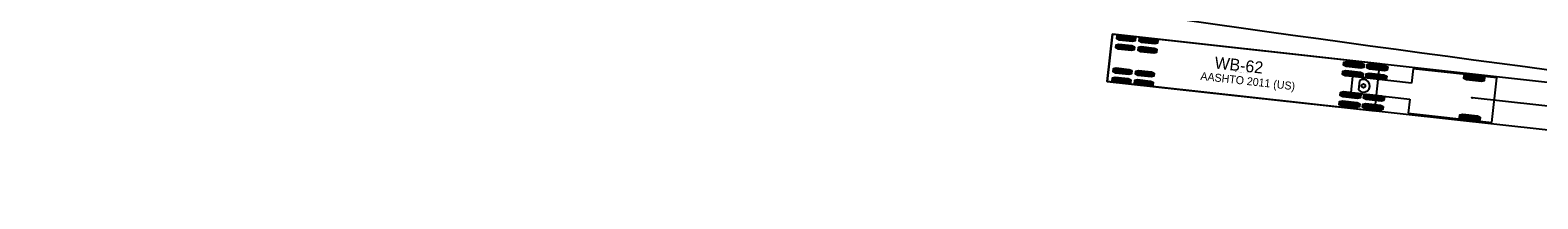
# Model space of a CAD drawing. Extents: x 1966090 to 1975830, y 788086 to 801233.
# Drawn here: x 1968886.7 to 1969155.5, y 799281.5 to 799311.6 of the extents above; entities that cross this region are included whole.
import ezdxf

# ---------------------------------------------------------------- set-up
doc = ezdxf.new("R2010")
doc.units = 0
doc.layers.add('RD_EX_GuardRail', color=7, linetype='Continuous')
doc.layers.add('RD_EX_SU_Gas', color=7, linetype='Continuous')

msp = doc.modelspace()

# ---------------------------------------------------------------- linework, layer by layer
at = {"layer": 'RD_EX_GuardRail'}
for p, q in [((1969079.68, 799310.89), (1969078.75, 799302.44)), ((1969127.39, 799305.61), (1969079.68, 799310.89)), ((1969083.78, 799310.21), (1969080.5, 799310.57)), ((1969083.55, 799308.11), (1969080.27, 799308.47)), ((1969083.57, 799308.34), (1969080.29, 799308.7)), ((1969083.6, 799308.57), (1969080.32, 799308.93)), ((1969083.73, 799309.75), (1969080.45, 799310.11)), ((1969083.75, 799309.98), (1969080.47, 799310.34)), ((1969087.52, 799307.67), (1969084.24, 799308.04)), ((1969087.55, 799307.9), (1969084.27, 799308.26)), ((1969087.57, 799308.13), (1969084.29, 799308.49)), ((1969087.71, 799309.31), (1969084.43, 799309.68)), ((1969087.73, 799309.54), (1969084.45, 799309.9)), ((1969087.76, 799309.77), (1969084.48, 799310.13)), ((1969124.54, 799304.99), (1969120.89, 799305.39)), ((1969124.56, 799305.21), (1969120.92, 799305.62)), ((1969124.59, 799305.44), (1969120.94, 799305.85)), ((1969128.74, 799304.75), (1969125.09, 799305.16)), ((1969128.76, 799304.98), (1969125.12, 799305.38)), ((1969126.45, 799297.17), (1969127.39, 799305.61)), ((1969127.39, 799305.61), (1969127.39, 799305.61)), ((1969078.75, 799302.44), (1969126.45, 799297.17)), ((1969082.9, 799302.21), (1969079.62, 799302.58)), ((1969082.92, 799302.44), (1969079.64, 799302.81)), ((1969082.95, 799302.67), (1969079.67, 799303.03)), ((1969083.08, 799303.85), (1969079.8, 799304.22)), ((1969083.1, 799304.08), (1969079.82, 799304.45)), ((1969083.13, 799304.31), (1969079.85, 799304.67)), ((1969086.9, 799302), (1969083.62, 799302.37)), ((1969086.92, 799302.23), (1969083.64, 799302.59)), ((1969087.05, 799303.41), (1969083.77, 799303.78)), ((1969087.08, 799303.64), (1969083.8, 799304.01)), ((1969087.1, 799303.87), (1969083.82, 799304.23)), ((1969124.36, 799303.35), (1969120.71, 799303.75)), ((1969124.38, 799303.57), (1969120.74, 799303.98)), ((1969124.41, 799303.8), (1969120.76, 799304.21)), ((1969122.51, 799303.32), (1969122.19, 799300.47)), ((1969133.04, 799302.16), (1969122.51, 799303.32)), ((1969123.72, 799302.56), (1969123.55, 799300.95)), ((1969128.53, 799302.89), (1969124.89, 799303.29)), ((1969128.55, 799303.11), (1969124.91, 799303.52)), ((1969128.58, 799303.34), (1969124.94, 799303.74)), ((1969128.71, 799304.53), (1969125.07, 799304.93)), ((1969133.33, 799304.71), (1969133.04, 799302.16)), ((1969148.23, 799303.06), (1969133.33, 799304.71)), ((1969146.01, 799302.61), (1969142.36, 799303.02)), ((1969146.03, 799302.84), (1969142.39, 799303.24)), ((1969146.06, 799303.07), (1969142.41, 799303.47)), ((1969147.36, 799295.11), (1969148.23, 799303.06)), ((1969148.23, 799303.06), (1969148.23, 799303.06)), ((1969086.87, 799301.77), (1969083.59, 799302.14)), ((1969123.94, 799299.59), (1969120.29, 799299.99)), ((1969123.96, 799299.81), (1969120.32, 799300.22)), ((1969123.99, 799300.04), (1969120.35, 799300.45)), ((1969122.19, 799300.47), (1969132.73, 799299.31)), ((1969128.14, 799299.35), (1969124.49, 799299.76)), ((1969128.16, 799299.58), (1969124.52, 799299.98)), ((1969123.76, 799297.95), (1969120.11, 799298.35)), ((1969123.78, 799298.17), (1969120.14, 799298.58)), ((1969123.81, 799298.4), (1969120.16, 799298.81)), ((1969127.93, 799297.48), (1969124.29, 799297.89)), ((1969127.96, 799297.71), (1969124.31, 799298.12)), ((1969127.98, 799297.94), (1969124.34, 799298.34)), ((1969128.11, 799299.12), (1969124.47, 799299.53)), ((1969132.73, 799299.31), (1969132.45, 799296.76)), ((1969306.93, 799281.48), (1969143.82, 799299.52)), ((1969132.45, 799296.76), (1969147.36, 799295.11)), ((1969145.23, 799295.57), (1969141.58, 799295.98)), ((1969145.25, 799295.8), (1969141.61, 799296.2)), ((1969145.28, 799296.03), (1969141.63, 799296.43))]:
    msp.add_line(p, q, dxfattribs=at)
for points in [[(1969253.26, 799283.14), (1969078.75, 799302.44), (1969079.68, 799310.89), (1969081.06, 799310.74)], [(1969081.06, 799310.74), (1969291.52, 799287.46)]]:
    msp.add_lwpolyline(points, dxfattribs=at)
for points in [[(1969083.79, 799310.26), (1969083.72, 799309.7), (1969083.25, 799309.58), (1969080.88, 799309.84), (1969080.44, 799310.06), (1969080.51, 799310.63), (1969080.98, 799310.75), (1969083.35, 799310.49)], [(1969083.6, 799308.62), (1969083.54, 799308.06), (1969083.06, 799307.94), (1969080.7, 799308.2), (1969080.26, 799308.42), (1969080.32, 799308.99), (1969080.8, 799309.11), (1969083.16, 799308.85)], [(1969087.58, 799308.18), (1969087.52, 799307.62), (1969087.04, 799307.5), (1969084.68, 799307.76), (1969084.24, 799307.98), (1969084.3, 799308.55), (1969084.78, 799308.67), (1969087.14, 799308.41)], [(1969087.76, 799309.82), (1969087.7, 799309.26), (1969087.22, 799309.14), (1969084.86, 799309.4), (1969084.42, 799309.62), (1969084.48, 799310.19), (1969084.96, 799310.31), (1969087.32, 799310.05)], [(1969124.59, 799305.5), (1969124.53, 799304.93), (1969124, 799304.82), (1969121.38, 799305.11), (1969120.89, 799305.33), (1969120.95, 799305.9), (1969121.48, 799306.02), (1969124.1, 799305.73)], [(1969128.77, 799305.04), (1969128.7, 799304.47), (1969128.18, 799304.35), (1969125.55, 799304.64), (1969125.06, 799304.87), (1969125.12, 799305.44), (1969125.65, 799305.56), (1969128.28, 799305.27)], [(1969082.95, 799302.73), (1969082.89, 799302.16), (1969082.41, 799302.04), (1969080.05, 799302.3), (1969079.61, 799302.52), (1969079.67, 799303.09), (1969080.15, 799303.21), (1969082.51, 799302.95)], [(1969083.13, 799304.37), (1969083.07, 799303.8), (1969082.59, 799303.68), (1969080.23, 799303.94), (1969079.79, 799304.16), (1969079.85, 799304.73), (1969080.33, 799304.85), (1969082.69, 799304.59)], [(1969086.93, 799302.29), (1969086.87, 799301.72), (1969086.39, 799301.6), (1969084.03, 799301.86), (1969083.59, 799302.08), (1969083.65, 799302.65), (1969084.13, 799302.77), (1969086.49, 799302.51)], [(1969087.11, 799303.93), (1969087.05, 799303.36), (1969086.57, 799303.24), (1969084.21, 799303.5), (1969083.77, 799303.72), (1969083.83, 799304.29), (1969084.31, 799304.41), (1969086.67, 799304.15)], [(1969124.41, 799303.86), (1969124.35, 799303.29), (1969123.82, 799303.18), (1969121.2, 799303.47), (1969120.7, 799303.69), (1969120.77, 799304.26), (1969121.3, 799304.38), (1969123.92, 799304.09)], [(1969128.59, 799303.4), (1969128.52, 799302.83), (1969127.99, 799302.71), (1969125.37, 799303), (1969124.88, 799303.23), (1969124.94, 799303.8), (1969125.47, 799303.92), (1969128.09, 799303.63)], [(1969146.06, 799303.12), (1969146, 799302.56), (1969145.47, 799302.44), (1969142.85, 799302.73), (1969142.35, 799302.96), (1969142.42, 799303.53), (1969142.95, 799303.64), (1969145.57, 799303.35)], [(1969124, 799300.1), (1969123.93, 799299.53), (1969123.4, 799299.42), (1969120.78, 799299.71), (1969120.29, 799299.93), (1969120.35, 799300.5), (1969120.88, 799300.62), (1969123.5, 799300.33)], [(1969128.17, 799299.64), (1969128.11, 799299.07), (1969127.58, 799298.95), (1969124.95, 799299.24), (1969124.46, 799299.47), (1969124.53, 799300.04), (1969125.05, 799300.15), (1969127.68, 799299.86)], [(1969123.81, 799298.46), (1969123.75, 799297.89), (1969123.22, 799297.78), (1969120.6, 799298.07), (1969120.11, 799298.29), (1969120.17, 799298.86), (1969120.7, 799298.98), (1969123.32, 799298.69)], [(1969127.99, 799298), (1969127.93, 799297.43), (1969127.4, 799297.31), (1969124.77, 799297.6), (1969124.28, 799297.83), (1969124.34, 799298.4), (1969124.87, 799298.51), (1969127.5, 799298.22)], [(1969145.28, 799296.08), (1969145.22, 799295.52), (1969144.69, 799295.4), (1969142.07, 799295.69), (1969141.58, 799295.92), (1969141.64, 799296.49), (1969142.17, 799296.6), (1969144.79, 799296.31)]]:
    msp.add_lwpolyline(points, close=True, dxfattribs=at)
for centre, radius in [((1969124.44, 799301.67), 0.34), ((1969143.82, 799299.52), 0.0417)]:
    msp.add_circle(centre, radius, dxfattribs=at)
msp.add_arc((1969124.44, 799301.67), 1.14, 218.6883, 128.6883, dxfattribs=at)
at = {"layer": 'RD_EX_SU_Gas'}
msp.add_arc((1970191.83, 807096.05), 7859.87, 260.441445, 262.610548, dxfattribs=at)

# ---------------------------------------------------------------- texts
at = {"layer": 'RD_EX_GuardRail'}
for s, height, p in [('WB-62', 2.125, (1969097.81, 799304.78)), ('AASHTO 2011 (US)', 1.4167, (1969095.32, 799302.74)), ('(c) 2021 Transoft Solutions, Inc. All rights reserved.', 0.085, (1969101.34, 799304.18))]:
    msp.add_text(s, height=height, rotation=353.6883, dxfattribs=at).set_placement(p)

doc.saveas('drawing.dxf')
